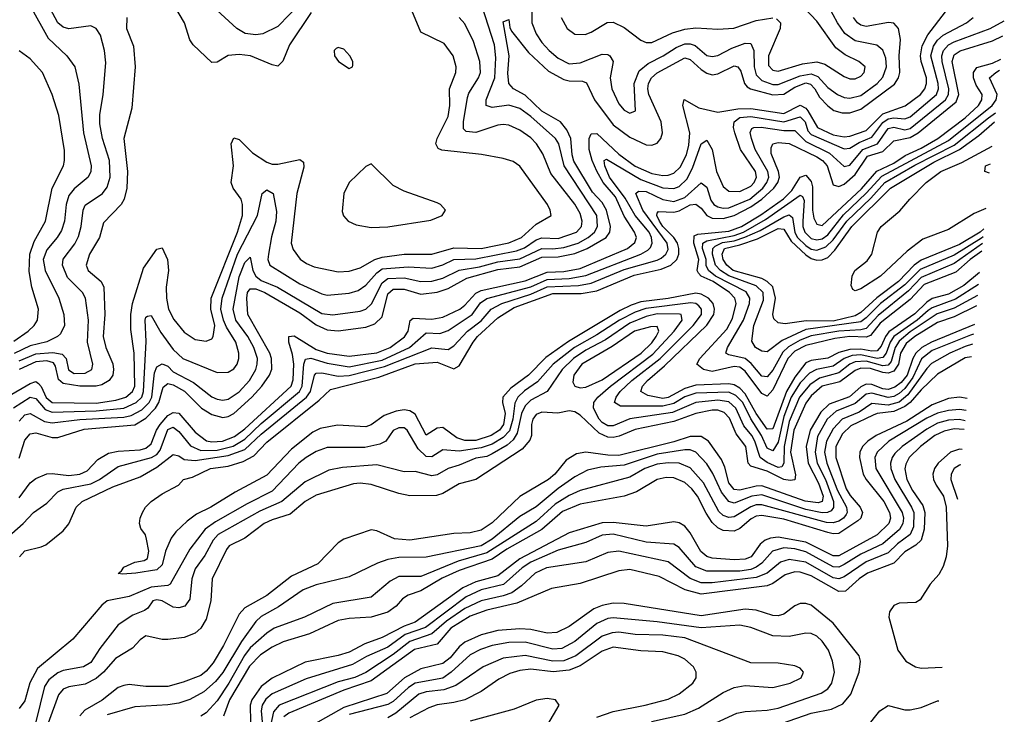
# Model space of a CAD drawing. Header units: inches. Extents: x 884549 to 1028252, y 526810 to 653624.
# Tile 599 of 656: x 995352 to 998932, y 546437 to 548962. Entities that reach past the tile are written whole.
import ezdxf

# ---------------------------------------------------------------- set-up
doc = ezdxf.new("R2010")
doc.units = ezdxf.units.IN
doc.header["$MEASUREMENT"] = 0
doc.layers.add('A9594', color=7, linetype='Continuous')

msp = doc.modelspace()

# ---------------------------------------------------------------- linework, layer by layer
at = {"layer": 'A9594', "color": 5}
for points, elevation in [([(996375.2, 549024.8), (996290, 548937.1), (996236.3, 548910), (996210, 548906.2), (996171.8, 548911.8), (996141.6, 548930), (996054.7, 549010)], 2060), ([(997214.4, 548990), (997214.4, 548950), (997229.6, 548910), (997250, 548879.2), (997277.5, 548850), (997310, 548821.9), (997350, 548801.8), (997390, 548805), (997470, 548835.9), (997490, 548834.8), (997498, 548830), (997510.1, 548810), (997499.2, 548750), (997504.8, 548710), (997530, 548656.1), (997550, 548632.4), (997570, 548622), (997591.2, 548630), (997586.2, 548730), (997604.7, 548775.3), (997637.2, 548802.8), (997691.3, 548830), (997739.1, 548860.9), (997770, 548873.7), (997790, 548874.2), (997807.8, 548867.8), (997850, 548831.2), (997870, 548827.5), (997890, 548831.9), (997941.7, 548858.3), (997990, 548876.1), (998010, 548875.5), (998021.5, 548850), (998022.3, 548790), (998030, 548760.9), (998050, 548740.3), (998090, 548725.7), (998110, 548725.8), (998190, 548758), (998230, 548764.9), (998254.7, 548754.7), (998290, 548715.9), (998326.3, 548690), (998350, 548679.1), (998370, 548676.4), (998410, 548686.7), (998469.9, 548730), (998490, 548752.9), (998504, 548790), (998501.4, 548821.4), (998490, 548850.6), (998468.6, 548868.6), (998390, 548885.1), (998352, 548912), (998325.3, 548950), (998278.2, 549038.2)], 2040), ([(998104.4, 548964.4), (998119, 548950), (998117.5, 548930), (998075.1, 548830), (998074.9, 548794.9), (998090, 548778.2), (998110, 548775.1), (998198.2, 548801.8), (998250, 548808.2), (998279.8, 548799.8), (998350, 548755), (998370, 548747), (998390, 548746.6), (998410, 548756.6), (998423, 548770), (998426, 548790), (998403.9, 548810), (998354, 548834), (998319.5, 548859.5), (998250, 548956.9), (998185.3, 549025.3)], 2060), ([(995308.1, 547591.9), (995390, 547639.9), (995410, 547646.6), (995420, 547640), (995430, 547628.7), (995448.5, 547588.5), (995470, 547570), (995630, 547567.9), (995701.4, 547578.6), (995738.2, 547590), (995761.8, 547610), (995770.5, 547630), (995768, 547750), (995755.8, 547835.8), (995755.7, 547890), (995761.6, 547930), (995801.4, 548058.6), (995850, 548127.3), (995870, 548132.6), (995889.7, 548089.7), (995892.7, 548050), (995884.9, 547990), (995885.1, 547950), (995893.4, 547910), (995911.7, 547871.7), (995950, 547825.7), (995990, 547798.8), (996030, 547793.8), (996050, 547802), (996055.8, 547810), (996061, 547850), (996047.4, 547910), (996048.6, 547950), (996144.2, 548190), (996161.5, 548250), (996161.9, 548290), (996156.7, 548310), (996128.1, 548350), (996121.3, 548370), (996129, 548430), (996121, 548510), (996130, 548532.3), (996150, 548526), (996198.4, 548478.4), (996250, 548443.4), (996270, 548436.9), (996290, 548436.5), (996370, 548453.7), (996384.3, 548444.3), (996385.6, 548425.6), (996359.2, 548330), (996338.9, 548150), (996345.9, 548125.9), (996371.8, 548091.8), (996395.2, 548075.2), (996423.1, 548063.1), (996510, 548045.2), (996550, 548047.5), (996590, 548059.3), (996643.2, 548090), (996670, 548099), (996750, 548109.1), (996850, 548109.5), (996930, 548132), (997030, 548130), (997130, 548150.5), (997176.8, 548170), (997230, 548218.7), (997284.7, 548250), (997281.2, 548270), (997271.3, 548290), (997170, 548429), (997146.3, 548446.3), (997110, 548457.8), (997031.6, 548471.6), (996887, 548487), (996873, 548493), (996864.5, 548510), (996869.9, 548530), (996909.9, 548610), (996915.6, 548650), (996915.3, 548710), (996938.1, 548770), (996939.1, 548790), (996927.7, 548830), (996895.6, 548875.6), (996810, 548916.8), (996772.2, 549010)], 2080), ([(995390, 549012.4), (995454.8, 548894.8), (995523.2, 548830), (995552.3, 548790), (995567.4, 548727.4), (995583.6, 548550), (995611.5, 548430), (995609.9, 548410), (995600.9, 548390), (995550, 548347), (995530, 548322.3), (995520.7, 548290), (995514.5, 548230), (995503.9, 548196.1), (995488.3, 548170), (995450, 548125), (995437.4, 548090), (995444.3, 548050), (995493.8, 547950), (995512.8, 547890), (995514.9, 547850), (995499.8, 547820.2), (995489.1, 547810), (995450, 547791.2), (995390, 547776.4), (995331.1, 547748.9)], 2160), ([(995350, 547502.9), (995370, 547525.7), (995390, 547530.1), (995441.6, 547501.6), (995470, 547496), (995570, 547509), (995730, 547516.9), (995757, 547523), (995796, 547544), (995822.5, 547570), (995832.1, 547590), (995841.7, 547678.3), (995850, 547699.9), (995870, 547711.3), (995890, 547702), (995910, 547682.3), (995983.4, 547643.4), (996050, 547591.5), (996070, 547582.6), (996090, 547579.2), (996110, 547583), (996150, 547608.7), (996187.9, 547650), (996209.9, 547690), (996215.7, 547710), (996216.3, 547730), (996203.3, 547770), (996181.2, 547810), (996137.2, 547870), (996127.9, 547910), (996150, 548027.5), (996170, 548079.1), (996190, 548098.6), (996199.9, 548050), (996210.9, 548030), (996230, 548013.3), (996289.1, 547989.1), (996450, 547893.9), (996490, 547889.4), (996590, 547902.6), (996610.2, 547909.8), (996630.8, 547929.2), (996670, 548005.3), (996690, 548021.4), (996750, 548023.8), (996810, 548010.5), (996850, 548011.9), (996890, 548022.5), (996950, 548051.5), (997023.7, 548063.7), (997090, 548081.8), (997170, 548092.6), (997250, 548130.2), (997290, 548128.8), (997330, 548133.5), (997382.2, 548150), (997419.6, 548170), (997442.4, 548190), (997452.8, 548210), (997450.4, 548250), (997331.8, 548430), (997312.6, 548510), (997300.7, 548530), (997211, 548610), (997170, 548639.3), (997130, 548650.7), (997070, 548643.1), (997048.3, 548650), (997047.9, 548670), (997079.2, 548750), (997082.8, 548822.8), (997078.1, 548870), (997033.9, 549010)], 2040), ([(995350, 547721.9), (995410, 547747.4), (995471.8, 547751.8), (995506.5, 547746.5), (995520.9, 547730), (995529.5, 547689.5), (995550, 547675.7), (995590, 547676.6), (995613.9, 547690), (995617.8, 547710), (995598.6, 547790), (995601.5, 547870), (995590.8, 547950), (995580.7, 547970), (995525.2, 548025.2), (995507.5, 548070), (995510, 548091), (995552.4, 548147.6), (995566.2, 548173.8), (995575.9, 548210), (995582.4, 548270), (995590, 548287.7), (995652.6, 548330), (995670, 548352.8), (995681.1, 548390), (995677.9, 548450), (995653.4, 548530), (995643.4, 548583.4), (995643.6, 548616.4), (995655.1, 548690), (995665.2, 548805.2), (995660.2, 548850), (995645.2, 548905.2), (995630, 548929.7), (995610, 548939.3), (995530, 548928.2), (995510, 548934.7), (995490, 548950.9), (995462, 549002)], 2140), ([(995350, 547223.6), (995390, 547278), (995410, 547293.9), (995450, 547310.8), (995470, 547312.5), (995530, 547305), (995570.7, 547309.3), (995597.5, 547322.5), (995636.4, 547363.6), (995674.2, 547385.8), (995710, 547393.9), (995790, 547398.6), (995810, 547404), (995830, 547420.1), (995849.1, 547470), (995862, 547490), (995890, 547522.8), (995910, 547534.3), (995930, 547531.1), (995990, 547462.1), (996031.6, 547431.6), (996050, 547427.4), (996089.5, 547429.5), (996133.2, 547446.8), (996170, 547474.6), (996338.4, 547630), (996346.7, 547653.3), (996348.7, 547710), (996344.4, 547744.4), (996330.7, 547790), (996330, 547810.8), (996350, 547813.2), (996430, 547762.6), (996470, 547749.5), (996550, 547738.3), (996650, 547751.1), (996699, 547770), (996751.2, 547808.8), (996764.2, 547830), (996772.1, 547867.9), (996783.1, 547876.9), (996850, 547873.1), (996890, 547880), (996951.9, 547910), (996970, 547923.6), (997010, 547967.7), (997030, 547977.1), (997190, 548012.2), (997270, 548044.6), (997330, 548046.2), (997390, 548057.5), (997562.5, 548130), (997588.4, 548151.6), (997594.2, 548170), (997588, 548190), (997550, 548247.9), (997518.2, 548318.2), (997474, 548370), (997450, 548411.6), (997433.4, 548450), (997422.8, 548490), (997422.1, 548530), (997430, 548547), (997450, 548547.8), (997530, 548472.4), (997590, 548429.8), (997650, 548403.2), (997690, 548395.1), (997710, 548396.2), (997730, 548403.4), (997753.8, 548426.2), (997776.1, 548470), (997785.5, 548505.5), (997788.9, 548550), (997763.4, 548650), (997768.2, 548671.8), (997820.9, 548640.9), (997890, 548625.8), (997962.8, 548637.2), (998010, 548638.5), (998130, 548620.9), (998190, 548651.3), (998210, 548640), (998218.2, 548630), (998253, 548570), (998310, 548543.1), (998350, 548535.5), (998370, 548538.1), (998430, 548559.5), (998490, 548619.9), (998571.9, 548648.1), (998627.2, 548690), (998643.4, 548710), (998649.7, 548730), (998648.9, 548750), (998629.4, 548810), (998627.4, 548830), (998633.4, 548866.6), (998653.7, 548906.3), (998718.7, 548990)], 1980), ([(996411.9, 548988.1), (996333.3, 548870), (996309.2, 548810.8), (996290, 548793.4), (996270, 548797.1), (996190.9, 548830), (996150, 548834.8), (996110, 548832.1), (996070, 548807.4), (996050, 548805.8), (995983.1, 548870), (995970, 548888.2), (995950.5, 548950), (995916.2, 549010)], 2080), ([(995270.9, 547050), (995363.9, 547130), (995401.8, 547170), (995450, 547204.3), (995490, 547245.7), (995510, 547254.8), (995610, 547274.5), (995641.5, 547290), (995710, 547338.2), (995830.7, 547370), (995850, 547381.7), (995862.5, 547397.5), (995890, 547472.2), (995910, 547480.5), (995930, 547465), (995972.7, 547412.7), (996010, 547395.4), (996070, 547397.4), (996128, 547412), (996170, 547437.2), (996230, 547494), (996369.1, 547610), (996379.4, 547630), (996385.5, 547710), (996391.7, 547728.3), (996410, 547731.5), (996470, 547712.8), (996550, 547699.6), (996670, 547724.8), (996768.9, 547770), (996830, 547823.4), (996879, 547821), (996910, 547831.9), (996997.2, 547890), (997027.1, 547932.9), (997050, 547948), (997210, 547990.3), (997270, 548016.9), (997350, 548021.1), (997410, 548031.4), (997610.5, 548110), (997636, 548124), (997645.8, 548134.2), (997651.7, 548150), (997649.5, 548170), (997640.8, 548190), (997589.7, 548250), (997553.3, 548313.3), (997496.2, 548390), (997479.8, 548430), (997477.8, 548450), (997485.1, 548454.9), (997610, 548380.8), (997690, 548351.1), (997730, 548348.3), (997750, 548355.4), (997777.4, 548382.6), (997798.3, 548421.7), (997830, 548510.2), (997850, 548523.7), (997869.4, 548489.4), (997886.3, 548410), (997910, 548355), (997930, 548338.3), (997970, 548337.3), (998010, 548356.6), (998022.4, 548370), (998030.9, 548390), (998027.6, 548410), (997973.2, 548490), (997952.3, 548550), (997947, 548570), (997950, 548590), (997970, 548606.1), (998010, 548609.5), (998130, 548590.8), (998190, 548608.2), (998207.7, 548590), (998218.4, 548558.4), (998230, 548544.2), (998350, 548492.1), (998370, 548494.6), (998404, 548516), (998450, 548534.4), (998490, 548587.5), (998510, 548601.1), (998530, 548604.7), (998570, 548601.4), (998590, 548608.9), (998685.5, 548690), (998692.8, 548710), (998691.8, 548730), (998665.7, 548830), (998674.8, 548865.2), (998690, 548887.3), (998710, 548905.2), (998794.9, 548950), (998819.2, 548970)], 1960), ([(995328.8, 547551.2), (995390, 547590.1), (995410, 547584.6), (995444.9, 547544.9), (995470, 547534.9), (995630, 547539.8), (995730, 547550.2), (995775.9, 547570), (995795.6, 547590), (995802.5, 547610), (995812, 547792), (995807.9, 547870), (995810, 547880.3), (995816.1, 547883.9), (995830, 547886.5), (995865.4, 547825.4), (995910, 547762.9), (995945.1, 547730), (996070, 547679.6), (996110, 547681), (996130, 547692.5), (996142, 547710), (996148.5, 547730), (996148.7, 547750), (996138.1, 547790), (996103.9, 547843.9), (996093.2, 547870), (996083.8, 547910), (996087.5, 547950), (996144.4, 548110), (996216.4, 548250), (996233.5, 548330), (996250, 548343.9), (996273.1, 548330), (996285.1, 548265.1), (996282.7, 548230), (996266.9, 548173.1), (996256.2, 548110), (996254.3, 548090), (996261.7, 548070), (996370, 548001.1), (996450, 547965), (996470, 547960.7), (996550, 547967.2), (996583, 547977), (996610, 547996.4), (996650, 548042.1), (996670, 548056.3), (996763.9, 548063.9), (996850, 548059.1), (996890, 548070.3), (996930.3, 548089.7), (997010, 548092.6), (997158.4, 548121.6), (997187.5, 548132.5), (997230, 548161.8), (997250, 548168.6), (997310, 548166), (997376.4, 548190), (997394.6, 548210), (997397.8, 548230), (997390, 548257.5), (997370, 548290.8), (997282.7, 548402.7), (997253.7, 548473.7), (997230.9, 548510), (997210, 548532.8), (997170, 548560.1), (997130, 548578), (997110, 548581.3), (997090, 548578.5), (997010, 548551.8), (996974.8, 548554.8), (996965.5, 548565.5), (996965.6, 548590), (996980.5, 548679.5), (996985.4, 548694.6), (997020.5, 548750), (997027, 548770), (997025.4, 548810), (997002.6, 548882.6), (996970, 548946.8), (996949.9, 548969.9)], 2060), ([(995741.5, 548970), (995739.9, 548930), (995765.8, 548865.8), (995771.4, 548790), (995759.7, 548640.3), (995730.4, 548529.6), (995743.7, 548410), (995741.9, 548350), (995731.5, 548310), (995721.3, 548290), (995656.1, 548223.9), (995641.7, 548170), (995606.1, 548110), (995592.9, 548070), (995600.7, 548050), (995648.4, 548010), (995658.3, 547990), (995661.2, 547890), (995655.9, 547810), (995665, 547770), (995690, 547711.5), (995692.9, 547690), (995690, 547670), (995677.6, 547650), (995650, 547634.5), (995630, 547629.5), (995570.3, 547629.7), (995510, 547639), (995493.4, 547653.4), (995482.4, 547702.4), (995474.4, 547714.4), (995450, 547722.1), (995410, 547717.8), (995350, 547690.5)], 2120), ([(995350, 547368.6), (995370, 547432.9), (995390, 547456.6), (995410, 547459.6), (995470, 547443), (995490, 547443.5), (995586.6, 547473.4), (995770, 547488.6), (995810, 547513.7), (995845.4, 547550), (995857.5, 547570), (995873.9, 547626.1), (995890, 547639), (995910, 547634.1), (995951, 547611), (996013.2, 547550), (996050, 547526.6), (996090, 547516.3), (996110, 547519.3), (996130, 547529.8), (996196.3, 547590), (996232.2, 547630), (996260.4, 547670), (996268.1, 547691.9), (996267.7, 547730), (996261.4, 547750), (996181.8, 547890), (996177.6, 547950), (996180.5, 547970), (996190, 547983), (996210, 547983.2), (996243.4, 547970), (996370, 547896.6), (996430, 547853), (996470, 547834.3), (996510, 547830.7), (996610, 547844.1), (996643.5, 547856.5), (996670, 547881.9), (996690, 547964.8), (996710, 547982.9), (996750, 547982.3), (996810, 547964.2), (996870, 547971.6), (996910, 547984.8), (996978.2, 548021.8), (997090, 548053.9), (997170, 548063.8), (997250, 548099.1), (997310, 548100.1), (997370, 548111.8), (997415.9, 548130), (997484.5, 548170), (997498.1, 548190), (997499.9, 548210), (997485.8, 548270), (997470, 548296.8), (997435.1, 548335.1), (997367.4, 548447.4), (997360.8, 548470), (997355.6, 548530), (997341.6, 548561.6), (997318.2, 548590), (997250, 548629.3), (997190, 548688), (997147, 548710), (997130.3, 548730), (997127.2, 548767.2), (997131.3, 548830), (997110, 548954), (997130, 548962), (997133.7, 548933.7), (997140.1, 548920.1), (997202.4, 548842.4), (997275.1, 548775.1), (997330, 548744.9), (997350, 548739.8), (997398.2, 548738.2), (997412.7, 548732.7), (997442.2, 548670), (997510, 548580.1), (997570, 548534.3), (997630, 548507.3), (997650, 548505.7), (997670, 548512.9), (997683.7, 548530), (997689.9, 548550), (997685.1, 548590), (997639.2, 548690), (997635.5, 548710), (997638.1, 548730), (997649.2, 548750.8), (997670, 548768.4), (997770, 548822.7), (997790, 548817), (997830, 548780.2), (997850, 548767.1), (997870, 548761), (997890, 548765.1), (997950, 548794.6), (997963.9, 548790), (997974.8, 548774.8), (997987.6, 548730), (997997.7, 548717.7), (998009.9, 548709.9), (998090, 548688.2), (998130, 548690.6), (998170, 548716.1), (998210, 548731.9), (998227.1, 548727.1), (998242.9, 548710), (998260, 548680), (998290, 548648.3), (998311.8, 548631.8), (998343, 548623), (998370, 548623), (998410, 548637), (998532.6, 548727.4), (998547.9, 548750), (998551.9, 548770), (998549.5, 548830.5), (998554.8, 548890), (998547.4, 548930), (998530, 548948.8), (998511.8, 548951.8), (998430, 548937.4), (998410, 548942), (998398.5, 548950), (998383.4, 548970)], 2020), ([(995351.4, 547010), (995370, 547031.8), (995430, 547045.6), (995446.4, 547053.6), (995510, 547104.5), (995530.4, 547129.6), (995557, 547190), (995578.4, 547210), (995690, 547264.4), (995790, 547299.9), (995850, 547334.8), (995910, 547381.5), (995930, 547376.1), (995950, 547363.2), (995990, 547359.2), (996110, 547378.2), (996170, 547399.6), (996230, 547455.8), (996394.8, 547590), (996409.8, 547610), (996424.3, 547670), (996430, 547676.8), (996450, 547678.3), (996510, 547665.8), (996550, 547668.2), (996678.9, 547701.1), (996850, 547769.2), (996910, 547763.1), (996930, 547776.5), (996980.3, 547830), (997030, 547867), (997066.7, 547910), (997105.3, 547930), (997210, 547964.7), (997270, 547990.2), (997384, 547996), (997430, 548004.6), (997550, 548053.3), (997670, 548087.5), (997684.6, 548095.4), (997701.6, 548110), (997710, 548127), (997706.8, 548150), (997617.8, 548270), (997592.9, 548330), (997601.6, 548338.4), (997630, 548337.5), (997690, 548307.9), (997730, 548301.4), (997770, 548315.2), (997830, 548368.5), (997850, 548353.5), (997865.2, 548305.2), (997876.4, 548290), (997890, 548281.7), (997910, 548276.6), (997930, 548278.2), (998007.3, 548310), (998054, 548350), (998069.3, 548370), (998075.6, 548390), (998072.9, 548410), (998026.8, 548490), (998013, 548530), (998008.2, 548551.8), (998014, 548566), (998020.9, 548570), (998048.7, 548571.3), (998130, 548559.4), (998170, 548558.8), (998210, 548518.7), (998296.6, 548476.6), (998350, 548428.1), (998370, 548432.8), (998417.7, 548490), (998470.7, 548510), (998510, 548565.7), (998530, 548571.4), (998570, 548561.8), (998590, 548566.8), (998718.8, 548670), (998729.8, 548690), (998731, 548710), (998706.1, 548810), (998705.4, 548830), (998711.6, 548850), (998729.7, 548870.3), (998750, 548881.5), (998880.8, 548930), (998932.3, 548957.9)], 1940), ([(997320.8, 548970), (997343, 548930), (997370, 548909.4), (997408.1, 548908.1), (997430, 548916.4), (997488.1, 548951.9), (997510, 548952.9), (997550, 548932.8), (997610, 548887.3), (997630, 548879.1), (997650, 548879.4), (997726.1, 548913.9), (997770, 548927.1), (997810, 548932.3), (997890, 548927.8), (997949, 548931), (998030, 548959.4), (998090, 548968.4)], 2060), ([(998842.7, 548042.9), (998784.8, 547995.2), (998730, 547963.7), (998670, 547947.8), (998650, 547935.2), (998606.8, 547893.2), (998513, 547827), (998500.3, 547810), (998485.1, 547774.9), (998470, 547758.5), (998450, 547757), (998410, 547764.5), (998370, 547763.3), (998330, 547751.9), (998290, 547731.1), (998230, 547723.6), (998210, 547714.6), (998170, 547662.4), (998140.1, 547610), (998090, 547475), (998070, 547473.6), (998030.1, 547530.1), (997990, 547601.4), (997970, 547622.9), (997950, 547634.3), (997930, 547638.1), (997810, 547633), (997770, 547621.4), (997710, 547588.4), (997690, 547585.1), (997636.1, 547596.1), (997611, 547610), (997616.6, 547630), (997634.9, 547650), (997696.9, 547703.1), (997850, 547851.3), (997876, 547890), (997878.9, 547910), (997873.5, 547930), (997857.2, 547950), (997830, 547964.4), (997810, 547967.7), (997710, 547948.3), (997610, 547936), (997575.3, 547924.7), (997535.6, 547904.4), (997347.4, 547792.6), (997265.6, 547734.4), (997201.6, 547670), (997137.8, 547622.2), (997109.1, 547590), (997107.7, 547570), (997117.4, 547530), (997111.5, 547490), (997096.3, 547470), (997066.3, 547450), (997010, 547432.1), (996970, 547432.6), (996941.4, 547441.4), (996890, 547479), (996870, 547477.6), (996830, 547451.9), (996790, 547528.2), (996770, 547540.6), (996750, 547544), (996720.8, 547539.2), (996677.1, 547522.9), (996630, 547489.3), (996610, 547481.7), (996508, 547488), (996444.1, 547475.9), (996417.8, 547462.2), (996339.6, 547400.4), (996250, 547306.5), (996135.2, 547244.8), (996046.7, 547190), (995995.1, 547164.9), (995960.6, 547139.4), (995919.8, 547100.2), (995902.7, 547077.3), (995882.2, 547030), (995870, 546980.4), (995850, 546961.8), (995774, 546950), (995726, 546946), (995709.3, 546949.3), (995722, 546958), (995730, 546972.4), (995770, 546990.4), (995804.5, 546995.5), (995816.6, 547003.4), (995821.6, 547030), (995813.4, 547073.4), (995809.4, 547089.4), (995792.5, 547112.5), (995787.3, 547130), (995789.6, 547150), (995798.4, 547170), (995809.6, 547190), (995829.6, 547210), (995870, 547238.7), (995929.4, 547270), (995947.3, 547290), (995980.5, 547299.5), (996045.3, 547330), (996110, 547339.4), (996164.6, 547355.4), (996203.8, 547376.2), (996250, 547426.1), (996441.4, 547578.6), (996482.3, 547617.7), (996657.7, 547662.3), (996790.5, 547710.5), (996870, 547716.5), (996930, 547692.5), (996950, 547704.2), (997000.3, 547790), (997016.8, 547810), (997090, 547877.6), (997150, 547915.5), (997290, 547966.6), (997393.6, 547966.4), (997450, 547976.4), (997586.7, 548033.3), (997684.7, 548055.3), (997719.1, 548070), (997741.1, 548090), (997748.5, 548110), (997748.9, 548130), (997743.3, 548150), (997730.6, 548170), (997690.9, 548210), (997677.9, 548230), (997668.3, 548250), (997670, 548259.1), (997675.3, 548264.7), (997730, 548262.4), (997750, 548267.2), (997790, 548288.5), (997810, 548290.8), (997830, 548276.6), (997850, 548249.6), (997870, 548240.7), (997910, 548239.2), (997950, 548249.6), (998010, 548281.8), (998050.7, 548310), (998093.9, 548350), (998109.2, 548370), (998114.9, 548390), (998111.6, 548410), (998084.5, 548475.5), (998084.2, 548495.8), (998090, 548510.6), (998110, 548515.5), (998150, 548511.5), (998250, 548462.7), (998271, 548450), (998288.7, 548430), (998310, 548361.7), (998330, 548355.6), (998350, 548363.8), (998390, 548399), (998434.8, 548465.2), (998490, 548482.7), (998530, 548521.7), (998590, 548534.1), (998619.4, 548550), (998756.9, 548663.1), (998767.1, 548690), (998743, 548810), (998750, 548833.7), (998771.3, 548848.7), (998890, 548884.9), (998927.2, 548903.3)], 1920), ([(995330, 547793.4), (995382.9, 547830), (995404.3, 547850), (995415.9, 547870), (995420.6, 547910), (995395.7, 547990), (995386.4, 548046.4), (995388.8, 548110), (995404.1, 548155.9), (995445.8, 548230), (995469.6, 548350), (995511, 548430), (995515.2, 548450), (995514.1, 548485.9), (995493.5, 548613.5), (995469.9, 548689.9), (995434.3, 548770), (995390, 548818.9), (995350, 548848)], 2180), ([(998850.4, 548120.6), (998808.4, 548090), (998756.3, 548043.7), (998640.6, 547999.4), (998590, 547944.7), (998481.2, 547858.8), (998446, 547814), (998430, 547807.6), (998370, 547810.8), (998316.6, 547803.4), (998210, 547777.9), (998170, 547756.4), (998145.3, 547730), (998090, 547616.5), (998070, 547593.9), (998050, 547603.6), (997990, 547684.7), (997970, 547698.5), (997950, 547701.7), (997870, 547683.4), (997838.6, 547690), (997814, 547710), (997824.9, 547730), (997923.6, 547836.4), (997943.9, 547876.1), (997956.9, 547930), (997952.6, 547950), (997933.4, 547970), (997873.8, 548010), (997829.9, 548030), (997820.1, 548040.1), (997815, 548050), (997821.6, 548090), (997802.9, 548150), (997804.4, 548175.6), (997818.2, 548181.8), (997930, 548193.6), (997977, 548210), (998047.2, 548252.8), (998129.1, 548310.9), (998159.6, 548340.4), (998190, 548389.4), (998210, 548396.4), (998230, 548374.2), (998234.5, 548354.5), (998234.6, 548270), (998239.9, 548239.9), (998250, 548219), (998270, 548214.1), (998412.9, 548347.1), (998468.7, 548411.3), (998530, 548440.5), (998571.9, 548468.1), (998630, 548494.4), (998690.7, 548530), (998790, 548605.2), (998838.4, 548650), (998851, 548670), (998852, 548690), (998830, 548724), (998820.8, 548750), (998820.9, 548770), (998832.2, 548787.8), (998890, 548803.9), (998919.2, 548818)], 1880), ([(998853.1, 548148.5), (998750, 548075.2), (998630, 548024.8), (998583.8, 547976.2), (998473.7, 547886.2), (998430, 547839.9), (998410, 547834.8), (998330, 547830), (998230, 547812.9), (998190, 547797), (998147.6, 547772.4), (998127, 547753), (998090, 547687.9), (998070, 547664), (998050, 547666.2), (998012.3, 547712.3), (997990, 547730.2), (997930, 547743.1), (997919.6, 547750), (997925.8, 547770), (997984.2, 547870), (998005.2, 547930), (998006.7, 547950), (997993.1, 547973.1), (997882.2, 548030), (997856.3, 548050), (997848.5, 548068.5), (997848.4, 548090), (997834.3, 548130), (997836.6, 548150), (997850, 548157.6), (997950, 548177.3), (997984.2, 548190), (998064.3, 548235.7), (998190, 548324.4), (998198.6, 548318.6), (998205, 548305), (998199.3, 548230), (998199.7, 548210), (998206.4, 548190), (998230, 548166.9), (998250, 548161.2), (998270, 548165.3), (998290, 548179.3), (998347.6, 548252.4), (998430, 548330.9), (998487.2, 548392.8), (998730, 548522.7), (998887.7, 548650), (998903.1, 548670), (998906, 548690), (998878.4, 548750), (998901.6, 548770), (998915.4, 548778.6)], 1860), ([(998855.4, 548172), (998850, 548167.6), (998750, 548106), (998626.2, 548053.7), (998570, 547997.8), (998481.9, 547930), (998430, 547877.7), (998410, 547863.7), (998210, 547835.5), (998124.2, 547795.8), (998070, 547754), (998050, 547757.3), (998028, 547770), (998013.9, 547793.9), (998021.1, 547850), (998057.1, 547942.9), (998055.7, 547970), (998030, 547994.2), (997930, 548031.1), (997900.3, 548050), (997881.9, 548070), (997871.1, 548110), (997872.3, 548130), (997881.4, 548138.6), (997907.9, 548152.1), (997950, 548158.5), (997989.2, 548170.8), (998044.3, 548195.7), (998130, 548245.8), (998150, 548251.9), (998162.5, 548242.5), (998170, 548188.4), (998180.7, 548170), (998210, 548141.4), (998230, 548127.6), (998250, 548123.9), (998283.7, 548136.3), (998310, 548161.6), (998360.2, 548230), (998446.7, 548313.3), (998498.2, 548370), (998607.1, 548432.9), (998750, 548505.2), (998874.7, 548605.3), (998900, 548622.8)], 1840), ([(998858.4, 548201.6), (998844, 548190), (998770, 548144.3), (998630, 548087.3), (998604.6, 548070), (998547.4, 548010), (998468.9, 547951.1), (998410, 547896.9), (998390, 547885.5), (998310, 547866.6), (998212.2, 547867.8), (998135.9, 547855.9), (998110, 547860.2), (998094.4, 547874.4), (998090.8, 547890), (998100, 547950), (998090, 547990.5), (998070.5, 548010), (998050, 548021.3), (997946.5, 548050), (997922.8, 548070), (997909.8, 548090), (997905.8, 548110), (997914.9, 548130), (997970, 548143), (998034.5, 548165.5), (998110, 548202.3), (998130, 548200.4), (998156.9, 548156.9), (998210, 548106.8), (998230, 548094.1), (998250, 548088.2), (998270, 548089.3), (998290, 548098), (998316.2, 548123.8), (998378.2, 548210), (998518, 548350), (998675.5, 548444.5), (998769.3, 548490), (998839.4, 548540.6), (998896.4, 548590), (998896.8, 548590.3)], 1820), ([(998865.6, 548275.2), (998822.9, 548257.1), (998730, 548198.9), (998635.9, 548164.1), (998579.4, 548120.6), (998482.3, 548030), (998410, 547983), (998390, 547976.8), (998381.5, 547981.5), (998375.7, 547995.7), (998379.4, 548030), (998389.1, 548050), (998434.2, 548085.8), (998450.9, 548109.1), (998471.8, 548190), (998484.9, 548210), (998553, 548267), (998588.3, 548310), (998648.6, 548370), (998701.7, 548410), (998777.7, 548442.3), (998888.1, 548502.1)], 1780), ([(998878.4, 548404), (998861.2, 548410), (998864.2, 548430), (998881.8, 548438.3)], 1760), ([(998838.3, 547999.1), (998754.3, 547945.7), (998670, 547914.6), (998655.5, 547904.5), (998615.1, 547870), (998530.4, 547810), (998516.7, 547790), (998502.5, 547750), (998490, 547733.8), (998470, 547730.9), (998410, 547743.9), (998379.2, 547740.8), (998349.4, 547730.6), (998310, 547702.4), (998249.6, 547690.4), (998223.4, 547676.6), (998190, 547641.3), (998157.1, 547590), (998130, 547519.1), (998110, 547426.4), (998090, 547394.2), (998070, 547404.1), (998049, 547450), (998010.7, 547510.7), (997981.4, 547570), (997956.2, 547596.2), (997930, 547607.7), (997810, 547603.9), (997770, 547591.1), (997730, 547567.1), (997690, 547557), (997537.2, 547557.2), (997515.2, 547570), (997520.7, 547590), (997535.4, 547610), (997578.3, 547650), (997681.3, 547730), (997800.7, 547850), (997830.9, 547890), (997831.2, 547910), (997821.9, 547921.9), (997810.6, 547930.6), (997792.7, 547932.7), (997628.3, 547911.7), (997590, 547899.2), (997532.4, 547870), (997450, 547815.9), (997369.4, 547770.6), (997292.3, 547710), (997234.5, 547645.5), (997187.5, 547612.5), (997163.7, 547590), (997151.9, 547568.1), (997145.1, 547510), (997132.5, 547467.5), (997110, 547442.7), (997070, 547419.2), (997030, 547405.1), (996950, 547393.7), (996890, 547398.7), (996850, 547372.4), (996830, 547373.6), (996801.4, 547401.4), (996761, 547470), (996750, 547478.4), (996730, 547478.4), (996710, 547468.2), (996683.5, 547430), (996661.1, 547418.9), (996607, 547407), (996470, 547407.3), (996430, 547392.3), (996394, 547370), (996366.3, 547350), (996270, 547248.1), (996178.4, 547201.6), (996063.6, 547136.4), (996026.2, 547110), (995970, 547036.7), (995899.3, 546910), (995890, 546905), (995830, 546899.3), (995750, 546865.8), (995670.2, 546850), (995650, 546834.3), (995544.8, 546710), (995416.5, 546603.5), (995388.7, 546551.3), (995370, 546486), (995350, 546458)], 1940), ([(998834.4, 547959), (998750, 547913.3), (998687.8, 547892.2), (998590, 547826.9), (998550, 547793.7), (998535.4, 547770), (998520.8, 547719.2), (998510, 547706.4), (998490, 547704), (998430, 547720.3), (998390, 547717.9), (998370, 547709.4), (998330, 547678.1), (998260.6, 547659.4), (998225.5, 547634.5), (998187.9, 547590), (998150, 547501.8), (998131.4, 547410), (998130.4, 547349.6), (998123.2, 547336.8), (998110, 547333.7), (998070, 547352.1), (998044.1, 547370), (998024.7, 547430), (998013.9, 547450), (997985.7, 547485.7), (997956.2, 547550), (997930, 547572.4), (997890, 547578.4), (997810, 547570.7), (997725.4, 547534.6), (997570, 547511.1), (997510, 547486.1), (997490, 547486), (997470, 547497.2), (997458.5, 547510), (997438.6, 547550), (997440.1, 547570), (997454.6, 547590), (997499.7, 547630), (997654.4, 547745.6), (997731.5, 547830), (997760.5, 547870), (997756.8, 547890), (997751.6, 547891.6), (997670, 547892.3), (997630, 547882.5), (997570, 547859.2), (997482, 547798), (997410, 547760.2), (997365.5, 547730), (997324.7, 547690), (997269.6, 547610.4), (997210, 547579), (997190, 547558.7), (997177, 547530), (997160.7, 547459.3), (997145.8, 547434.2), (997124.2, 547415.8), (997070, 547383.2), (997050, 547374.7), (997010, 547368.1), (996950, 547342.1), (996910, 547330.3), (996870, 547307.7), (996850, 547303.9), (996790, 547319.1), (996750, 547318.7), (996650, 547344.1), (996525.8, 547334.2), (996475.6, 547324.4), (996390, 547281.8), (996304.7, 547210), (996224.9, 547175.1), (996073.9, 547090), (996055.3, 547070), (996025.6, 547014.4), (995990, 546966.4), (995977.4, 546930), (995970, 546855.6), (995951.8, 546830), (995930, 546824.6), (995910, 546827), (995869.5, 546850), (995850, 546853.6), (995835.8, 546850), (995817.7, 546822.3), (995806.2, 546813.8), (995762.7, 546797.3), (995710, 546762.3), (995643.2, 546676.8), (995610, 546625.9), (995583.6, 546610), (995510, 546596.8), (995490, 546588), (995457.9, 546562.1), (995441.9, 546538.1), (995410, 546410)], 1960), ([(998830.7, 547921.7), (998750, 547882.2), (998690, 547861.5), (998606.6, 547810), (998575.2, 547784.8), (998554.7, 547750), (998547.6, 547710), (998530, 547683.7), (998510, 547677.1), (998490, 547679.3), (998445.7, 547694.3), (998410, 547695.5), (998390, 547686.9), (998334.3, 547645.7), (998270, 547630), (998230, 547595.2), (998210, 547567.5), (998166.5, 547470), (998154.8, 547390), (998172.7, 547307.3), (998170.2, 547289.8), (998153.1, 547286.9), (998130, 547291), (998070, 547320.7), (998010, 547338.9), (998001.1, 547350), (997992.9, 547410), (997957, 547457), (997933.3, 547513.3), (997914, 547534), (997890, 547542.4), (997870, 547542.7), (997810, 547530.4), (997730, 547501), (997590, 547472.7), (997531.9, 547448.1), (997510, 547443.4), (997490, 547444.8), (997458.8, 547458.8), (997390, 547524.3), (997370, 547536.4), (997350, 547539.6), (997308.7, 547531.3), (997250, 547534.9), (997230, 547526.4), (997218.2, 547510), (997212.4, 547490), (997212.7, 547450), (997207, 547433), (997179.5, 547400.5), (997010, 547290.9), (996950, 547274.7), (996890, 547240.1), (996867.1, 547232.9), (996770, 547231.4), (996730, 547239.1), (996630, 547272.3), (996590, 547277), (996565.3, 547274.7), (996430, 547233.5), (996390.1, 547210), (996335.2, 547164.8), (996270, 547144), (996241.1, 547130), (996170, 547076.7), (996114.1, 547050), (996103.9, 547036.1), (996051.5, 546930), (996046.8, 546850), (996030, 546783.1), (996010.6, 546750), (995990, 546732.1), (995950, 546715.9), (995890, 546708.6), (995870, 546708.5), (995810, 546721.9), (995790, 546707.8), (995762.2, 546677.8), (995700.1, 546639.9), (995656.7, 546590), (995630, 546567.1), (995590, 546547), (995530, 546536.9), (995510, 546529), (995492.3, 546507.7), (995455.2, 546404.8)], 1980), ([(998824, 547853.5), (998667.9, 547790), (998632.9, 547770), (998610.4, 547750), (998599.3, 547730), (998579.6, 547670), (998556.8, 547643.2), (998534.1, 547625.9), (998510, 547618.1), (998490, 547620.3), (998450, 547636.3), (998430, 547636.9), (998410, 547627.8), (998369.1, 547590.9), (998296, 547564), (998264.9, 547535.1), (998226.8, 547470), (998212.4, 547410), (998219.5, 547350), (998256.7, 547276.7), (998273.4, 547230), (998270.3, 547210), (998254.9, 547205.1), (998208.7, 547211.3), (998050, 547266.9), (998030, 547266.8), (997970, 547251.3), (997950, 547254.7), (997930, 547278.9), (997915.8, 547335.8), (997903.5, 547363.5), (997856.2, 547430), (997830, 547446.4), (997790, 547446.2), (997730, 547427.4), (997530, 547378.3), (997490, 547379.1), (997410, 547390.2), (997376.3, 547383.7), (997338.7, 547361.2), (997297.5, 547310), (997275.3, 547290), (997170, 547229), (997070, 547133.5), (997030, 547106.1), (996990, 547096.7), (996930, 547094.1), (996770, 547070.3), (996715.2, 547075.2), (996650, 547104.4), (996630, 547107.2), (996530, 547074), (996510, 547060.2), (996436.4, 546983.6), (996340.4, 546939.6), (996250, 546868.8), (996170, 546824.1), (996150, 546801.5), (996092.8, 546687.2), (996055.3, 546624.7), (996030, 546593.7), (996010, 546577.9), (995946.7, 546553.3), (995890, 546538.3), (995810, 546538.7), (995750, 546545.2), (995730, 546542), (995710, 546533.9), (995651.7, 546488.3), (995588.5, 546451.5), (995570, 546432)], 2020), ([(998820.5, 547818.3), (998810, 547815.7), (998670, 547759), (998630.9, 547729.1), (998599.2, 547660.8), (998570, 547621.7), (998550, 547603), (998530, 547592.3), (998510, 547588.7), (998450, 547604.1), (998430, 547600.9), (998390, 547566.2), (998321.2, 547538.8), (998288.1, 547510), (998253.5, 547446.5), (998244, 547390), (998251.6, 547350), (998281.8, 547290), (998310.7, 547210), (998311.6, 547188.4), (998302.9, 547177.1), (998289.5, 547170.5), (998270, 547169.6), (998210, 547181.5), (998050, 547234.8), (998014.8, 547230), (997950, 547204.6), (997930.2, 547210.2), (997903.9, 547243.9), (997872.8, 547312.8), (997850, 547347.3), (997810.4, 547390.4), (997790, 547398.2), (997770, 547398.8), (997670, 547382.4), (997550, 547342.3), (997464.7, 547335.3), (997416.1, 547323.9), (997370, 547299.7), (997310, 547257.5), (997230, 547191.2), (997170, 547156.5), (997070, 547074.2), (997030, 547050), (996830, 547008.4), (996730, 547006.4), (996690, 546999.7), (996653.2, 546986.8), (996550, 546936.4), (996430, 546908.2), (996383.2, 546890), (996292.9, 546827.1), (996230, 546792.7), (996210, 546774.5), (996158.1, 546701.9), (996090, 546588.6), (996064.2, 546555.8), (996021, 546519), (995970, 546490.9), (995930, 546477.5), (995890, 546471.1), (995770, 546464.6), (995670, 546435.4)], 2040), ([(998817, 547782.4), (998790, 547774.4), (998734.1, 547750), (998667.9, 547712.1), (998650, 547693.8), (998582, 547598), (998550, 547571.6), (998510, 547561), (998450, 547566.5), (998404.5, 547535.5), (998343.2, 547510), (998310, 547474.3), (998285.4, 547430), (998278, 547390), (998287.4, 547350), (998326.2, 547250), (998358.1, 547190), (998360.3, 547170), (998356.8, 547163.2), (998347.9, 547150), (998330, 547138.8), (998310, 547132.8), (998286.1, 547133.9), (998050, 547199), (998030, 547198.3), (998010, 547191.3), (997950, 547154.7), (997930, 547152.4), (997910, 547159.8), (997894.7, 547174.7), (997838.4, 547278.4), (997790, 547333.4), (997750, 547350.2), (997710, 547351.6), (997670, 547346), (997625.2, 547330), (997570, 547299), (997390, 547250), (997350, 547232.7), (997299.4, 547200.6), (997230, 547137.3), (997050, 547023.7), (996946.8, 546993.2), (996810, 546938.2), (996730, 546938.2), (996698.6, 546921.4), (996630, 546863.2), (996490, 546840.3), (996387.2, 546790), (996277.3, 546750), (996250, 546731.5), (996190, 546678.2), (996169.1, 546650.9), (996111.9, 546550), (996070, 546486.5), (996030, 546442.4), (996010, 546429.9)], 2060), ([(998812.5, 547736.5), (998790, 547732.4), (998690, 547673), (998630, 547616.5), (998590, 547570.8), (998570, 547555.8), (998530, 547538), (998470, 547530.1), (998455.7, 547524.3), (998374.7, 547485.3), (998344, 547456), (998319.6, 547410), (998319.6, 547370), (998357.1, 547257.1), (998372, 547232), (998408.1, 547190), (998417.2, 547170), (998410.8, 547150), (998399.9, 547140.1), (998330, 547094.3), (998310, 547092.7), (998290, 547097.3), (998130, 547146.9), (998050, 547160), (998030, 547157.2), (998011.9, 547148.1), (997970, 547112.2), (997950, 547102.8), (997910, 547105), (997890, 547114.6), (997870, 547133.7), (997847.6, 547167.6), (997816.8, 547230), (997796.2, 547256.2), (997770, 547279.1), (997730, 547296.4), (997702.7, 547297.3), (997670, 547290.3), (997594.2, 547245.8), (997550.5, 547229.5), (997390, 547201.4), (997325.5, 547174.5), (997250, 547108.9), (997122.9, 547037.1), (997070, 547000.6), (996950, 546960.3), (996888.6, 546931.4), (996810, 546886.2), (996764.2, 546870), (996743.8, 546856.2), (996720.7, 546830), (996690, 546808.8), (996630, 546789.7), (996550, 546785.2), (996510, 546777.6), (996405.3, 546730), (996310, 546700.1), (996270, 546681.1), (996227, 546653), (996187.5, 546612.5), (996114.5, 546490), (996092.7, 546430)], 2080), ([(998797.6, 547585.3), (998770, 547589.7), (998730, 547585.1), (998670, 547562.5), (998577.4, 547502.6), (998466.6, 547450), (998435.5, 547430), (998416.1, 547410), (998407.2, 547390), (998405.2, 547370), (998419.1, 547310), (998430.1, 547290), (998494.5, 547210), (998515.2, 547170), (998518.9, 547150), (998512.3, 547130), (998470, 547089.3), (998330, 547013.4), (998310, 547013.4), (998210, 547062.4), (998110, 547080.6), (998082.3, 547077.7), (998062.2, 547070), (998045.1, 547054.9), (998011.8, 547010), (997990, 547000.8), (997950, 546998.8), (997870, 547004.9), (997850, 547011), (997828.6, 547028.6), (997790, 547096.6), (997770, 547121), (997750, 547133.3), (997730, 547136.4), (997630, 547120.4), (997510, 547133.7), (997470, 547132.7), (997350, 547096.5), (997170, 547002.2), (997090, 546940), (997010, 546918), (996963.7, 546896.3), (996790, 546771.6), (996750, 546757.6), (996670, 546716.1), (996606.5, 546693.5), (996550, 546662.7), (996510, 546650.2), (996390, 546626.2), (996270, 546568.2), (996230, 546538.2), (996196.5, 546490), (996189.6, 546470), (996190.5, 546410)], 2120), ([(998793.3, 547541.2), (998770, 547545.1), (998730, 547541.8), (998690, 547531.3), (998650, 547513.6), (998512.1, 547430), (998469.7, 547390), (998461.8, 547370), (998465.3, 547330), (998561.2, 547170), (998565.3, 547150), (998563.5, 547130), (998551.1, 547108.9), (998490, 547057.1), (998410, 547019.5), (998350, 546981), (998330, 546972.4), (998310, 546973.2), (998210, 547027.8), (998170, 547038.1), (998130, 547041.9), (998089.7, 547030.3), (998050, 546986.5), (998030, 546971.5), (998010, 546963.9), (997970, 546957.7), (997850, 546956.8), (997810, 546973.1), (997750, 547043.1), (997730, 547055.8), (997630, 547062.3), (997510, 547091.7), (997470, 547087.7), (997410, 547061.5), (997310, 547034), (997210, 546990.5), (997179, 546970), (997110.6, 546909.4), (997030, 546889), (996975.8, 546864.2), (996827.2, 546752.8), (996753.4, 546726.6), (996690, 546681.5), (996612.5, 546647.5), (996562.5, 546617.5), (996393.9, 546566.1), (996270, 546511.6), (996247.4, 546492.6), (996233.6, 546470), (996230.3, 546450), (996233.3, 546410)], 2140), ([(998789.7, 547504.2), (998770, 547508.1), (998730, 547505.9), (998690, 547495), (998650, 547473.9), (998560.8, 547410), (998534.7, 547385.3), (998524.1, 547370), (998518.3, 547350), (998519.7, 547330), (998534.3, 547290), (998595.3, 547190), (998603.1, 547170), (998602, 547118), (998590, 547090), (998543.6, 547056.4), (998510, 547024.3), (998430, 546991.7), (998350, 546936.6), (998330, 546929.7), (998310, 546933.2), (998210.2, 546990.2), (998150, 546999.7), (998118, 546990), (998069.4, 546950.6), (998030, 546933.9), (997870, 546915), (997830, 546915), (997790, 546930.5), (997710, 546991.6), (997530, 547029.9), (997490, 547025.6), (997410, 546991.1), (997267.6, 546970), (997226.4, 546950), (997176.3, 546903.7), (997140.9, 546879.1), (997110, 546867.2), (997030, 546849.2), (996970, 546821.6), (996904, 546776), (996850.3, 546729.7), (996770, 546701.6), (996710, 546654), (996610, 546589.5), (996570, 546571.1), (996510, 546554.5), (996295.5, 546470), (996274.5, 546445.5), (996263, 546390)], 2160), ([(998786.5, 547472.4), (998750, 547474.3), (998713.4, 547466.6), (998679.7, 547450), (998627.5, 547410), (998586.4, 547370), (998574, 547346), (998571.1, 547328.9), (998578.2, 547290), (998598.3, 547250), (998635.6, 547195.6), (998642.9, 547170), (998641.4, 547110), (998629.9, 547070.1), (998610, 547052.1), (998570, 547028.2), (998530, 546986.6), (998434.3, 546950), (998404.6, 546930), (998355.4, 546884.6), (998330, 546883.1), (998230, 546940.2), (998190, 546953.7), (998170, 546954.6), (998135.8, 546944.2), (998090, 546912.1), (998070, 546903.7), (997830, 546873.6), (997772.2, 546890), (997677.7, 546937.7), (997570, 546962.8), (997530, 546959.1), (997390, 546912.7), (997285.4, 546894.6), (997159.2, 546840.8), (997050, 546815.4), (996990, 546793.4), (996919.2, 546750), (996870, 546691.7), (996787, 546673), (996630, 546558.3), (996530, 546524.8), (996330, 546441.2), (996311.8, 546428.2)], 2180), ([(998779.4, 547399.7), (998770, 547401.2), (998736.9, 547390), (998692, 547350), (998678.4, 547330), (998672.2, 547310), (998674.8, 547290), (998684.5, 547270), (998711.4, 547230), (998721.3, 547190), (998725.2, 547050), (998720.7, 547010), (998710, 546974), (998694.4, 546945.6), (998662.7, 546910), (998626.9, 546853.1), (998610, 546843.2), (998550, 546841.3), (998530, 546832.2), (998514.5, 546810), (998512.6, 546790), (998544.6, 546670), (998573.8, 546630), (998609, 546610), (998630, 546605.1), (998705.9, 546608.5)], 2220), ([(998773.9, 547343.7), (998770, 547343.2), (998749.8, 547330.2), (998739.2, 547310), (998738.4, 547290), (998762, 547218.6)], 2240), ([(998070, 546385.6), (998230, 546440.8), (998304.3, 546455.7), (998344.6, 546475.4), (998373.9, 546510), (998404.9, 546590), (998409.9, 546630), (998404, 546650), (998310, 546767.8), (998230, 546833.8), (998210, 546840.3), (998190, 546839.5), (998170, 546831.2), (998130, 546801.1), (998110, 546795.1), (998090, 546796.3), (998030, 546815.7), (997990, 546819.4), (997830, 546795.3), (997550, 546839.9), (997510, 546841.3), (997470, 546832.9), (997439.6, 546820.4), (997350, 546756.4), (997305, 546735), (997270, 546732), (997210, 546745.9), (997170, 546748), (997090, 546741.4), (997030, 546726.1), (996970, 546699.3), (996950, 546682.4), (996917.3, 546642.7), (996890, 546622.1), (996810, 546602.9), (996750.9, 546569.1), (996686.9, 546513.1), (996530, 546461.3), (996369, 546371)], 2220), ([(997836.1, 546383.9), (997959.2, 546440.8), (997990, 546447.7), (998070, 546452.1), (998110, 546459.4), (998266.5, 546513.5), (998290.7, 546529.3), (998305.6, 546550), (998315, 546590), (998308.1, 546630), (998293.2, 546670), (998270, 546703.4), (998250, 546721.5), (998230, 546730.5), (998210, 546732.2), (998150, 546720.3), (998090, 546722.7), (998010, 546752.1), (997970, 546760.9), (997830, 546751.1), (997670, 546773.5), (997510, 546788.1), (997490, 546784.7), (997450, 546767.5), (997370, 546701.2), (997323.7, 546676.3), (997290, 546673.9), (997190, 546698.9), (997130, 546697.9), (997070, 546687.1), (997027.4, 546672.6), (996990, 546653.2), (996920.9, 546590), (996890, 546568.3), (996790, 546550.6), (996765.2, 546534.8), (996710, 546483.2), (996690, 546472.1), (996550, 546436)], 2240), ([(997648.9, 546411.1), (997770, 546437.1), (997820.4, 546459.6), (997910, 546516.6), (997950, 546535), (997990, 546542.3), (998090, 546534.4), (998153.3, 546550), (998193.5, 546570), (998201.7, 546590), (998190, 546604.7), (998170, 546613.8), (998110, 546623.4), (998010, 546624.2), (997770, 546714.6), (997690, 546724.9), (997590, 546727.1), (997530, 546735.2), (997506.3, 546733.7), (997470, 546721.5), (997374.2, 546650), (997330, 546631.8), (997290, 546630.8), (997190, 546650.4), (997110, 546640.7), (997037.3, 546610), (996938.2, 546541.8), (996894, 546526), (996830, 546518.2), (996803.3, 546510), (996719.3, 546440.7), (996690, 546424.4)], 2260), ([(997450, 546427), (997510, 546446.9), (997626.9, 546470), (997710, 546492.6), (997750, 546511.7), (997800.2, 546550), (997811.2, 546570), (997811.2, 546590), (997801.6, 546610), (997770, 546637.1), (997746.3, 546650), (997690, 546663.6), (997610, 546668), (997510, 546680.6), (997470, 546666.5), (997390, 546613.1), (997350, 546597.6), (997291.5, 546591.5), (997210, 546601.2), (997170, 546596.1), (997134.4, 546585.6), (997094.7, 546565.3), (997030, 546520.4), (996970, 546490.2), (996930, 546479.7), (996870, 546471.9), (996839.4, 546460.6), (996770, 546423.7)], 2280), ([(997260.7, 546379.3), (997313, 546470), (997300.5, 546490), (997270, 546494.2), (997230, 546488.7), (997150, 546455.7), (996990, 546411.6)], 2320), ([(998432.3, 546390), (998480.2, 546450), (998510, 546469.1), (998570, 546453.2), (998590, 546453.9), (998630, 546461.8), (998690, 546486.3), (998694.6, 546486.1)], 2180)]:
    msp.add_lwpolyline(points, dxfattribs=dict(at, elevation=elevation))
for points, elevation in [([(996510, 548860.9), (996503.1, 548856.9), (996494.8, 548850), (996496.3, 548830), (996510.8, 548810), (996550, 548784.9), (996562, 548790), (996563.1, 548796.9), (996562.7, 548810), (996551.8, 548830), (996530, 548854.5)], 2120), ([(996630, 548437.6), (996610, 548428.3), (996550, 548369.8), (996530.1, 548330), (996524.6, 548264.6), (996529.1, 548249.1), (996545.8, 548230), (996575.9, 548215.9), (996630, 548205.9), (996690, 548209.4), (996846.5, 548233.5), (996888, 548250), (996899.7, 548270), (996882.4, 548290), (996870, 548295.9), (996750, 548338.5), (996710, 548359)], 2120), ([(997670, 547846.4), (997645.7, 547845.7), (997587.8, 547830), (997506.6, 547773.4), (997396.3, 547710), (997366.4, 547670), (997363.8, 547643.8), (997370, 547629.4), (997390, 547624.2), (997410, 547626.7), (997470, 547652.8), (997611.7, 547750), (997650, 547786.9), (997666.8, 547810), (997676, 547830)], 1980)]:
    msp.add_lwpolyline(points, close=True, dxfattribs=dict(at, elevation=elevation))

doc.saveas('drawing.dxf')
